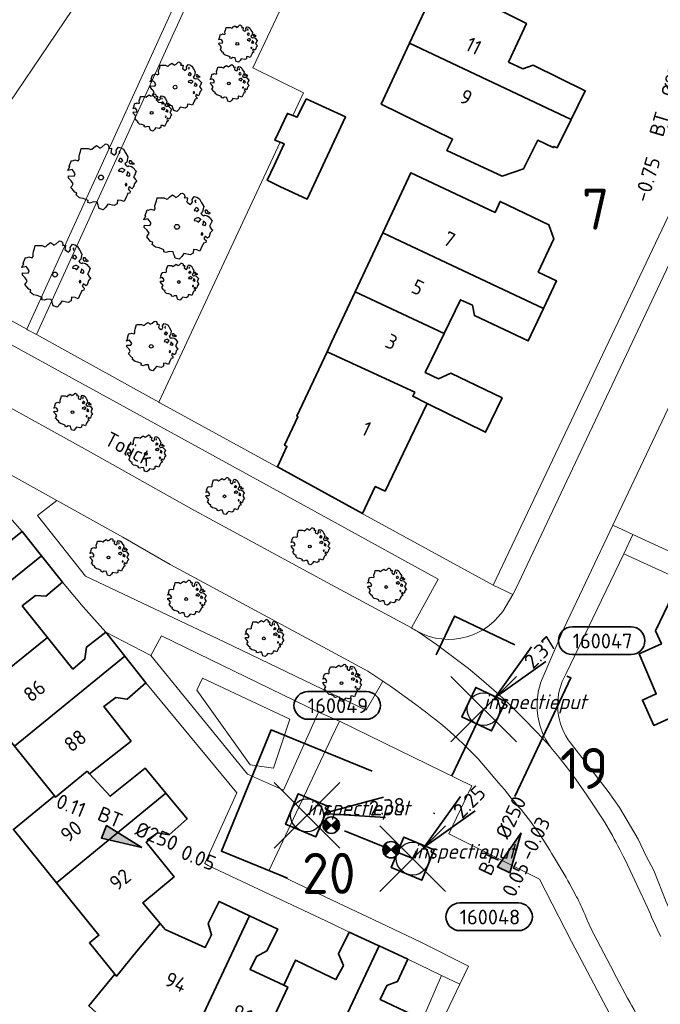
# Model space of a CAD drawing. Header units: metres. Extents: x 152391 to 157968, y 462336 to 467280.
# Tile 431 of 656: x 153971 to 154030, y 466255 to 466345. Entities that reach past the tile are written whole.
import ezdxf
from ezdxf.enums import TextEntityAlignment as Align

# ---------------------------------------------------------------- set-up
doc = ezdxf.new("R2010")
doc.units = ezdxf.units.M
doc.header["$LTSCALE"] = 0.75
doc.header["$PDMODE"] = 3
doc.header["$PDSIZE"] = 3
doc.linetypes.add('RI-VWA_BETON', pattern=[19, 9, -5, 0, -5])
doc.layers.get('0').update_dxf_attribs({"lineweight": 25})
doc.layers.get('defpoints').update_dxf_attribs({"lineweight": 25})
for name, color, linetype, lineweight in [('B-GV-GR-BOOM-S', 252, 'Continuous', 25), ('B-WE-GR-BEPLANTING_CULTUUR_BODEMBEDEKKER-GV', 251, 'Continuous', 18), ('B-WE-GR-BEPLANTING_CULTUUR_BOSPLANTSOEN-GV', 251, 'Continuous', 18), ('B-WE-GR-BEPLANTING_CULTUUR_HEESTERS-GV', 251, 'Continuous', 18), ('B-WE-OG-BEBOUWING-GV', 6, 'Continuous', 35), ('B-WE-OG-BEBOUWING-T18', 1, 'Continuous', 18), ('B-WE-OG-TERREIN_CULTUURSCHEIDING-GV', 251, 'Continuous', 18), ('B-WE-OG-TOPOGRAFIE-T18', 1, 'Continuous', 18), ('B-WE-VH-VERHARDING_ASFALT-GV', 251, 'Continuous', 18), ('B-WE-VH-VERHARDING_BETONSTRAATSTEEN-GV', 251, 'Continuous', 18), ('B-WE-VH-VERHARDING_TEGEL-GV', 251, 'Continuous', 18), ('N-OI-RI-T50', 130, 'Continuous', 50), ('N-OI-RI-VWA_PUTNUMMER-S @ 0.75', 36, 'Continuous', 35), ('N-OI-RI-VWA_RIOOLPUT_INSPECTIEPUT-S', 36, 'Continuous', 35), ('N-OI-RI-VWA_STROOMRICHTING-S @ 0.75', 36, 'Continuous', 35), ('N-OI-RI-VWA_TRANSPORTLEIDING_BETON_250-G', 36, 'RI-VWA_BETON', 35), ('N-RO-KG-GRENS_WERK-G', 7, 'XX-WERKGRENS', 35)]:
    doc.layers.add(name, color=color, linetype=linetype, lineweight=lineweight)
doc.layers.add('inspectieput', color=7, linetype='Continuous', plot=False)
doc.layers.add('N-OI-RI-VRIJVERVAL_HULPSTUK-S', color=210, linetype='Continuous', lineweight=35, plot=False)
doc.styles.add('NLCS-ISO', font='isocpeur.ttf')
doc.styles.add('NLCS-ISO-M750-T18', font='NLCS-ISO.ttf', dxfattribs={"height": 1.35})
doc.styles.add('NLCS-ISO-M750-T18_CURSIEF', font='NLCS-ISO.ttf', dxfattribs={"oblique": 15, "height": 1.35})
doc.styles.add('NLCS-ISO-M750-T50', font='NLCS-ISO.ttf', dxfattribs={"height": 3.75})
doc.linetypes.add('XX-WERKGRENS', pattern='A,0,[137,NLCS.SHX,S=0.1,R=0,X=-1.1,Y=-1.35],-6', length=6)

# ---------------------------------------------------------------- blocks, each defined once
blk = doc.blocks.new('B-SRI-PUT_VWA-SO')
at = {"flags": 128}
blk.add_lwpolyline([(-2, 2), (2, 2), (2, -2), (-2, -2)], close=True, dxfattribs=at)
at = {"lineweight": -3, "flags": 128}
blk.add_lwpolyline([(2, -2), (2, 2), (-2, 2), (-2, -2)], close=True, dxfattribs=at)
at = {"lineweight": -3}
blk.add_circle((0, 0), 2, dxfattribs=at)
blk = doc.blocks.new('*U240')
for q in [(9.32, 2.24), (9.58, -0.25)]:
    blk.add_line((1.99, 0.21), q)
blk.add_lwpolyline([(7.26, 15.1), (0.1, 15.1, 1), (0.1, 11.72), (7.26, 11.72, 1)], format="xyb", close=True)
at = {"ltscale": 0.1, "style": 'NLCS-ISO'}
blk.add_attdef('PUTNR', text='', height=1.8, dxfattribs=at).set_placement((3.78, 13.38), align=Align.MIDDLE_CENTER)
blk.add_attdef('PUTHGT', text='', height=1.8, rotation=6.0092, dxfattribs=at).set_placement((7.6, 0.83), align=Align.MIDDLE_LEFT)
blk = doc.blocks.new('*U239')
for q in [(5.83, 7.6), (7.6, 5.83)]:
    blk.add_line((1.41, 1.41), q)
blk.add_lwpolyline([(12.9, -5.41), (5.74, -5.41, 1), (5.74, -8.79), (12.9, -8.79, 1)], format="xyb", close=True)
at = {"ltscale": 0.1, "style": 'NLCS-ISO'}
blk.add_attdef('PUTHGT', text='', height=1.8, rotation=45, dxfattribs=at).set_placement((5.39, 5.43), align=Align.MIDDLE_LEFT)
blk.add_attdef('PUTNR', text='', height=1.8, dxfattribs=at).set_placement((9.42, -7.13), align=Align.MIDDLE_CENTER)
blk = doc.blocks.new('*U296')
for q in [(5.83, 7.6), (7.6, 5.83)]:
    blk.add_line((1.41, 1.41), q)
blk.add_lwpolyline([(17.99, 10.04), (10.83, 10.04, 1), (10.83, 6.66), (17.99, 6.66, 1)], format="xyb", close=True)
at = {"ltscale": 0.1, "style": 'NLCS-ISO'}
blk.add_attdef('PUTHGT', text='', height=1.8, rotation=45, dxfattribs=at).set_placement((5.39, 5.43), align=Align.MIDDLE_LEFT)
blk.add_attdef('PUTNR', text='', height=1.8, dxfattribs=at).set_placement((14.51, 8.32), align=Align.MIDDLE_CENTER)
blk = doc.blocks.new('*U10')
at = {"ltscale": 0.1}
blk.add_hatch(color=256, dxfattribs=at).paths.add_polyline_path([(2.5, 0), (-2.5, -0.83), (-2.5, 0.83)])
at = {"ltscale": 0.1, "flags": 128}
blk.add_lwpolyline([(2.5, 0), (-2.5, -0.83), (-2.5, 0.83)], close=True, dxfattribs=at)
at = {"ltscale": 0.1, "style": 'NLCS-ISO'}
for tag, p in [('MAT', (-1, 0.5)), ('BOBL', (-5.66, 0))]:
    blk.add_attdef(tag, text='', height=1.8, dxfattribs=at).set_placement(p, align=Align.BOTTOM_RIGHT)
for tag, p in [('DIA', (1, 0.5)), ('BOBR', (7.22, 0))]:
    blk.add_attdef(tag, text='', height=1.8, dxfattribs=at).set_placement(p, align=Align.BOTTOM_LEFT)
at = {"layer": 'defpoints', "ltscale": 0.1, "style": 'NLCS-ISO', "flags": 1}
blk.add_attdef('JVA', text='', height=1.8, dxfattribs=at).set_placement((0, -1), align=Align.TOP_CENTER)
blk = doc.blocks.new('*U226')
at = {"ltscale": 0.1}
blk.add_hatch(color=256, dxfattribs=at).paths.add_polyline_path([(2.5, 0), (-2.5, -0.83), (-2.5, 0.83)])
at = {"ltscale": 0.1, "flags": 128}
blk.add_lwpolyline([(2.5, 0), (-2.5, -0.83), (-2.5, 0.83)], close=True, dxfattribs=at)
at = {"ltscale": 0.1, "style": 'NLCS-ISO'}
for tag, p in [('MAT', (-1, 0.5)), ('BOBL', (-0.75, -3.24))]:
    blk.add_attdef(tag, text='', height=1.8, dxfattribs=at).set_placement(p, align=Align.BOTTOM_RIGHT)
for tag, p in [('DIA', (1, 0.5)), ('BOBR', (-0.19, -3.24))]:
    blk.add_attdef(tag, text='', height=1.8, dxfattribs=at).set_placement(p, align=Align.BOTTOM_LEFT)
at = {"layer": 'defpoints', "ltscale": 0.1, "style": 'NLCS-ISO', "flags": 1}
blk.add_attdef('JVA', text='', height=1.8, dxfattribs=at).set_placement((0, -1), align=Align.TOP_CENTER)
blk = doc.blocks.new('*U225')
at = {"ltscale": 0.1}
blk.add_hatch(color=256, dxfattribs=at).paths.add_polyline_path([(2.5, 0), (-2.5, -0.83), (-2.5, 0.83)])
at = {"ltscale": 0.1, "flags": 128}
blk.add_lwpolyline([(2.5, 0), (-2.5, -0.83), (-2.5, 0.83)], close=True, dxfattribs=at)
at = {"ltscale": 0.1, "style": 'NLCS-ISO'}
for tag, p in [('MAT', (-1, 0.5)), ('BOBL', (-6.58, 0))]:
    blk.add_attdef(tag, text='', height=1.8, dxfattribs=at).set_placement(p, align=Align.BOTTOM_RIGHT)
for tag, p in [('DIA', (1, 0.5)), ('BOBR', (5.76, -3.24))]:
    blk.add_attdef(tag, text='', height=1.8, dxfattribs=at).set_placement(p, align=Align.BOTTOM_LEFT)
at = {"layer": 'defpoints', "ltscale": 0.1, "style": 'NLCS-ISO', "flags": 1}
blk.add_attdef('JVA', text='', height=1.8, dxfattribs=at).set_placement((0, -1), align=Align.TOP_CENTER)
blk = doc.blocks.new('SRI-HULP')
h = blk.add_hatch(color=256)
h.dxf.hatch_style = 1
h.paths.add_polyline_path([(-0.71, 0.71, 0.198912), (-1, 0, 0.198912), (-0.71, -0.71), (0, 0)])
h = blk.add_hatch(color=256)
h.dxf.hatch_style = 1
h.paths.add_polyline_path([(1, 0, 0.198912), (0.71, 0.71), (0, 0), (0.71, -0.71, 0.198912)])
for p, q in [((-0.71, 0.71), (0.71, -0.71)), ((-0.71, -0.71), (0.71, 0.71))]:
    blk.add_line(p, q)
blk.add_circle((0, 0), 1)
blk = doc.blocks.new('ACMAP_ANN_TEMPLATE_type knoop')
at = {"layer": 'defpoints', "style": 'NLCS-ISO-M750-T18_CURSIEF', "oblique": 15}
blk.add_attdef('type_knoop', (0, 0), '', height=1.35, dxfattribs=at)
blk = doc.blocks.new('SGR-BOOM_21_30')
at = {"linetype": 'Continuous'}
for p, q in [((-1.458, 0.858), (-1.342, 0.908)), ((-1.342, 0.908), (-1.179, 0.858)), ((-1.179, 0.858), (-1.121, 0.924)), ((-1.133, 1.088), (-1.109, 1.187)), ((-1.121, 0.924), (-1.133, 1.088)), ((-1.109, 1.187), (-1.051, 1.335)), ((-1.051, 1.335), (-1.016, 1.499)), ((-1.016, 1.499), (-0.668, 1.499)), ((-0.668, 1.499), (-0.516, 1.433)), ((-0.516, 1.433), (-0.47, 1.45)), ((-0.47, 1.45), (-0.365, 1.548)), ((-0.365, 1.548), (-0.226, 1.647)), ((-0.226, 1.647), (-0.133, 1.581)), ((-0.133, 1.581), (-0.063, 1.515)), ((-0.063, 1.515), (0.065, 1.581)), ((0.065, 1.581), (0.205, 1.712)), ((0.205, 1.712), (0.263, 1.729)), ((0.263, 1.729), (0.333, 1.696)), ((0.333, 1.696), (0.391, 1.647)), ((0.402, 1.532), (0.379, 1.499)), ((0.379, 1.499), (0.53, 1.515)), ((0.391, 1.647), (0.402, 1.532)), ((0.542, 1.483), (0.507, 1.285)), ((0.507, 1.285), (0.565, 1.236)), ((0.53, 1.515), (0.542, 1.483)), ((0.565, 1.236), (0.693, 1.154)), ((0.693, 1.154), (0.751, 1.203)), ((0.751, 1.203), (0.798, 1.285)), ((0.786, 1.4), (0.891, 1.565)), ((0.798, 1.285), (0.786, 1.4)), ((0.891, 1.565), (1.019, 1.532)), ((0.937, 0.908), (0.891, 0.875)), ((0.972, 1.368), (0.926, 1.335)), ((0.926, 1.335), (0.949, 1.253)), ((0.972, 0.973), (0.937, 0.908)), ((0.949, 1.253), (0.961, 1.236)), ((0.961, 1.269), (0.972, 1.368)), ((1.03, 0.973), (0.972, 0.973)), ((1.019, 1.532), (1.158, 1.45)), ((1.077, 0.94), (1.03, 0.973)), ((1.124, 0.875), (1.077, 0.94)), ((1.158, 1.45), (1.251, 1.269)), ((1.251, 1.269), (1.379, 1.055)), ((1.379, 1.055), (1.321, 0.793)), ((-1.703, 0.365), (-1.656, 0.48)), ((-1.493, 0.415), (-1.703, 0.365)), ((-1.679, -0.029), (-1.668, 0.086)), ((-1.668, 0.086), (-1.389, 0.07)), ((-1.656, 0.48), (-1.598, 0.53)), ((-1.633, 0.579), (-1.528, 0.875)), ((-1.598, 0.53), (-1.633, 0.579)), ((-1.528, 0.875), (-1.458, 0.858)), ((-1.423, 0.333), (-1.493, 0.415)), ((-1.33, 0.185), (-1.423, 0.333)), ((-1.389, 0.07), (-1.33, 0.185)), ((0.891, 0.875), (0.926, 0.825)), ((0.926, 0.415), (0.891, 0.333)), ((0.891, 0.333), (1.03, 0.316)), ((0.926, 0.825), (0.984, 0.842)), ((1.054, 0.464), (0.926, 0.415)), ((0.984, 0.842), (1.03, 0.776)), ((1.03, 0.776), (1.077, 0.842)), ((1.03, 0.316), (1.112, 0.251)), ((1.112, 0.464), (1.054, 0.464)), ((1.077, 0.842), (1.124, 0.875)), ((1.217, 0.398), (1.112, 0.464)), ((1.112, 0.251), (1.205, 0.365)), ((1.205, 0.365), (1.24, 0.415)), ((1.321, 0.793), (1.228, 0.694)), ((1.228, 0.694), (1.275, 0.628)), ((1.275, 0.628), (1.379, 0.563)), ((1.344, 0.185), (1.31, 0.103)), ((1.434, 0.049), (1.31, 0.103)), ((1.356, 0.3), (1.344, 0.234)), ((1.344, 0.234), (1.344, 0.185)), ((1.426, 0.234), (1.356, 0.3)), ((1.379, 0.563), (1.438, 0.595)), ((1.472, 0.201), (1.426, 0.234)), ((1.434, 0.049), (1.507, 0.136)), ((1.472, 0.858), (1.438, 0.809)), ((1.438, 0.809), (1.461, 0.743)), ((1.438, 0.595), (1.565, 0.563)), ((1.461, 0.743), (1.531, 0.694)), ((1.542, 0.858), (1.472, 0.858)), ((1.507, 0.136), (1.472, 0.201)), ((1.531, 0.727), (1.635, 0.678)), ((1.531, 0.694), (1.542, 0.727)), ((1.624, 0.76), (1.542, 0.858)), ((1.565, 0.563), (1.635, 0.513)), ((1.728, 0.71), (1.624, 0.76)), ((1.635, 0.678), (1.728, 0.71)), ((1.635, 0.513), (1.81, 0.316)), ((1.717, 0.103), (1.67, 0.037)), ((1.67, 0.037), (1.763, -0.094)), ((1.81, 0.316), (1.717, 0.103)), ((-1.54, -0.177), (-1.679, -0.029)), ((-1.551, -0.505), (-1.493, -0.423)), ((-1.354, -0.752), (-1.551, -0.505)), ((-1.435, -0.324), (-1.54, -0.177)), ((-1.493, -0.423), (-1.435, -0.324)), ((-1.249, -0.784), (-1.354, -0.752)), ((-1.272, -0.899), (-1.249, -0.784)), ((-1.109, -1.047), (-1.272, -0.899)), ((1.286, -0.292), (1.24, -0.357)), ((1.24, -0.357), (1.251, -0.423)), ((1.263, -0.423), (1.333, -0.407)), ((1.333, -0.341), (1.286, -0.292)), ((1.356, -0.883), (1.286, -1.014)), ((1.333, -0.407), (1.333, -0.341)), ((1.368, -0.834), (1.356, -0.883)), ((1.484, -0.801), (1.368, -0.834)), ((1.461, -0.472), (1.391, -0.587)), ((1.391, -0.587), (1.426, -0.637)), ((1.426, -0.637), (1.496, -0.702)), ((1.577, -0.587), (1.461, -0.472)), ((1.496, -0.702), (1.484, -0.801)), ((1.658, -0.522), (1.577, -0.587)), ((1.682, -0.423), (1.658, -0.522)), ((1.717, -0.308), (1.682, -0.423)), ((1.845, -0.177), (1.717, -0.308)), ((1.763, -0.094), (1.845, -0.177)), ((-0.912, -1.08), (-1.109, -1.047)), ((-0.668, -1.179), (-0.912, -1.08)), ((-0.679, -1.294), (-0.668, -1.179)), ((-0.551, -1.326), (-0.679, -1.294)), ((-0.4, -1.261), (-0.551, -1.326)), ((-0.191, -1.277), (-0.4, -1.261)), ((-0.156, -1.425), (-0.191, -1.277)), ((-0.133, -1.491), (-0.156, -1.425)), ((-0.098, -1.606), (-0.133, -1.491)), ((0.112, -1.671), (-0.098, -1.606)), ((0.251, -1.524), (0.112, -1.671)), ((0.356, -1.376), (0.251, -1.524)), ((0.682, -1.441), (0.356, -1.376)), ((0.833, -1.359), (0.682, -1.441)), ((0.844, -1.162), (0.833, -1.359)), ((1.03, -1.179), (0.844, -1.162)), ((1.182, -1.244), (1.03, -1.179)), ((1.286, -1.014), (1.182, -1.244))]:
    blk.add_line(p, q, dxfattribs=at)
blk.add_circle((0, 0), 0.126, dxfattribs=at)
blk = doc.blocks.new('SGR-BOOM_31_50')
at = {"linetype": 'Continuous'}
for p, q in [((-1.402, 1.78), (-1.355, 1.999)), ((-1.355, 1.999), (-0.89, 1.999)), ((-0.89, 1.999), (-0.688, 1.911)), ((-0.688, 1.911), (-0.626, 1.933)), ((-0.626, 1.933), (-0.487, 2.064)), ((-0.487, 2.064), (-0.301, 2.196)), ((-0.301, 2.196), (-0.177, 2.108)), ((-0.177, 2.108), (-0.084, 2.02)), ((-0.084, 2.02), (0.087, 2.108)), ((0.087, 2.108), (0.273, 2.283)), ((0.273, 2.283), (0.351, 2.305)), ((0.351, 2.305), (0.444, 2.261)), ((0.444, 2.261), (0.521, 2.196)), ((0.537, 2.042), (0.506, 1.999)), ((0.506, 1.999), (0.707, 2.02)), ((0.521, 2.196), (0.537, 2.042)), ((0.723, 1.977), (0.676, 1.714)), ((0.707, 2.02), (0.723, 1.977)), ((1.048, 1.867), (1.188, 2.086)), ((1.064, 1.714), (1.048, 1.867)), ((1.188, 2.086), (1.358, 2.042)), ((1.296, 1.823), (1.234, 1.78)), ((1.281, 1.692), (1.296, 1.823)), ((1.358, 2.042), (1.545, 1.933)), ((1.545, 1.933), (1.669, 1.692)), ((-2.177, 0.772), (-2.038, 1.166)), ((-2.038, 1.166), (-1.944, 1.144)), ((-1.944, 1.144), (-1.789, 1.21)), ((-1.789, 1.21), (-1.572, 1.144)), ((-1.572, 1.144), (-1.495, 1.232)), ((-1.51, 1.451), (-1.479, 1.582)), ((-1.495, 1.232), (-1.51, 1.451)), ((-1.479, 1.582), (-1.402, 1.78)), ((0.676, 1.714), (0.754, 1.648)), ((0.754, 1.648), (0.924, 1.539)), ((0.924, 1.539), (1.002, 1.604)), ((1.002, 1.604), (1.064, 1.714)), ((1.25, 1.21), (1.188, 1.166)), ((1.188, 1.166), (1.234, 1.101)), ((1.234, 1.78), (1.265, 1.67)), ((1.234, 1.101), (1.312, 1.122)), ((1.296, 1.298), (1.25, 1.21)), ((1.265, 1.67), (1.281, 1.648)), ((1.374, 1.298), (1.296, 1.298)), ((1.312, 1.122), (1.374, 1.035)), ((1.436, 1.254), (1.374, 1.298)), ((1.374, 1.035), (1.436, 1.122)), ((1.498, 1.166), (1.436, 1.254)), ((1.436, 1.122), (1.498, 1.166)), ((1.762, 1.057), (1.638, 0.925)), ((1.638, 0.925), (1.7, 0.838)), ((1.669, 1.692), (1.839, 1.407)), ((1.839, 1.407), (1.762, 1.057)), ((1.963, 1.144), (1.917, 1.079)), ((1.917, 1.079), (1.948, 0.991)), ((1.948, 0.991), (2.041, 0.925)), ((2.056, 1.144), (1.963, 1.144)), ((2.041, 0.969), (2.18, 0.903)), ((2.041, 0.925), (2.056, 0.969)), ((2.165, 1.013), (2.056, 1.144)), ((2.304, 0.947), (2.165, 1.013)), ((2.18, 0.903), (2.304, 0.947)), ((-2.27, 0.487), (-2.208, 0.641)), ((-1.991, 0.553), (-2.27, 0.487)), ((-2.239, -0.038), (-2.224, 0.115)), ((-2.224, 0.115), (-1.851, 0.093)), ((-2.208, 0.641), (-2.131, 0.706)), ((-2.131, 0.706), (-2.177, 0.772)), ((-1.898, 0.444), (-1.991, 0.553)), ((-1.774, 0.246), (-1.898, 0.444)), ((-1.851, 0.093), (-1.774, 0.246)), ((1.234, 0.553), (1.188, 0.444)), ((1.188, 0.444), (1.374, 0.422)), ((1.405, 0.619), (1.234, 0.553)), ((1.374, 0.422), (1.483, 0.334)), ((1.483, 0.619), (1.405, 0.619)), ((1.622, 0.531), (1.483, 0.619)), ((1.483, 0.334), (1.607, 0.487)), ((1.607, 0.487), (1.653, 0.553)), ((1.7, 0.838), (1.839, 0.75)), ((1.793, 0.246), (1.746, 0.137)), ((1.911, 0.065), (1.746, 0.137)), ((1.808, 0.4), (1.793, 0.312)), ((1.793, 0.312), (1.793, 0.246)), ((1.901, 0.312), (1.808, 0.4)), ((1.839, 0.75), (1.917, 0.794)), ((1.963, 0.268), (1.901, 0.312)), ((1.911, 0.065), (2.01, 0.181)), ((1.917, 0.794), (2.087, 0.75)), ((2.01, 0.181), (1.963, 0.268)), ((2.087, 0.75), (2.18, 0.684)), ((2.18, 0.684), (2.413, 0.422)), ((2.289, 0.137), (2.227, 0.049)), ((2.227, 0.049), (2.351, -0.126)), ((2.413, 0.422), (2.289, 0.137)), ((-2.053, -0.235), (-2.239, -0.038)), ((-2.069, -0.673), (-1.991, -0.564)), ((-1.805, -1.002), (-2.069, -0.673)), ((-1.913, -0.433), (-2.053, -0.235)), ((-1.991, -0.564), (-1.913, -0.433)), ((1.715, -0.389), (1.653, -0.476)), ((1.653, -0.476), (1.669, -0.564)), ((1.684, -0.564), (1.777, -0.542)), ((1.777, -0.454), (1.715, -0.389)), ((1.777, -0.542), (1.777, -0.454)), ((1.948, -0.63), (1.855, -0.783)), ((1.855, -0.783), (1.901, -0.849)), ((1.901, -0.849), (1.994, -0.936)), ((2.103, -0.783), (1.948, -0.63)), ((2.211, -0.695), (2.103, -0.783)), ((2.242, -0.564), (2.211, -0.695)), ((2.289, -0.411), (2.242, -0.564)), ((2.459, -0.235), (2.289, -0.411)), ((2.351, -0.126), (2.459, -0.235)), ((-1.665, -1.046), (-1.805, -1.002)), ((-1.696, -1.199), (-1.665, -1.046)), ((-1.479, -1.396), (-1.696, -1.199)), ((-1.216, -1.44), (-1.479, -1.396)), ((-0.89, -1.571), (-1.216, -1.44)), ((-0.906, -1.725), (-0.89, -1.571)), ((-0.735, -1.769), (-0.906, -1.725)), ((-0.533, -1.681), (-0.735, -1.769)), ((-0.254, -1.703), (-0.533, -1.681)), ((-0.208, -1.9), (-0.254, -1.703)), ((1.126, -1.55), (1.11, -1.812)), ((1.374, -1.571), (1.126, -1.55)), ((1.576, -1.659), (1.374, -1.571)), ((1.715, -1.352), (1.576, -1.659)), ((1.808, -1.177), (1.715, -1.352)), ((1.824, -1.112), (1.808, -1.177)), ((1.979, -1.068), (1.824, -1.112)), ((1.994, -0.936), (1.979, -1.068)), ((-0.177, -1.988), (-0.208, -1.9)), ((-0.13, -2.141), (-0.177, -1.988)), ((0.149, -2.229), (-0.13, -2.141)), ((0.335, -2.031), (0.149, -2.229)), ((0.475, -1.834), (0.335, -2.031)), ((0.909, -1.922), (0.475, -1.834)), ((1.11, -1.812), (0.909, -1.922))]:
    blk.add_line(p, q, dxfattribs=at)
blk.add_circle((0, 0), 0.169, dxfattribs=at)
blk = doc.blocks.new('SGR-BOOM_50_100')
at = {"linetype": 'Continuous'}
for p, q in [((-0.835, 2.577), (-0.649, 2.752)), ((-0.649, 2.752), (-0.401, 2.928)), ((-0.401, 2.928), (-0.236, 2.811)), ((-0.236, 2.811), (-0.112, 2.694)), ((-0.112, 2.694), (0.116, 2.811)), ((0.116, 2.811), (0.364, 3.044)), ((0.364, 3.044), (0.467, 3.074)), ((0.467, 3.074), (0.591, 3.015)), ((0.591, 3.015), (0.695, 2.928)), ((0.715, 2.723), (0.674, 2.665)), ((0.695, 2.928), (0.715, 2.723)), ((1.398, 2.49), (1.584, 2.782)), ((1.584, 2.782), (1.811, 2.723)), ((1.811, 2.723), (2.059, 2.577)), ((-2.014, 1.935), (-1.972, 2.11)), ((-1.993, 1.643), (-2.014, 1.935)), ((-1.972, 2.11), (-1.869, 2.373)), ((-1.869, 2.373), (-1.807, 2.665)), ((-1.807, 2.665), (-1.187, 2.665)), ((-1.187, 2.665), (-0.918, 2.548)), ((-0.918, 2.548), (-0.835, 2.577)), ((0.674, 2.665), (0.943, 2.694)), ((0.964, 2.636), (0.902, 2.285)), ((0.902, 2.285), (1.005, 2.198)), ((0.943, 2.694), (0.964, 2.636)), ((1.005, 2.198), (1.232, 2.052)), ((1.232, 2.052), (1.336, 2.139)), ((1.336, 2.139), (1.418, 2.285)), ((1.418, 2.285), (1.398, 2.49)), ((1.729, 2.431), (1.646, 2.373)), ((1.646, 2.373), (1.687, 2.227)), ((1.687, 2.227), (1.708, 2.198)), ((1.708, 2.256), (1.729, 2.431)), ((2.059, 2.577), (2.225, 2.256)), ((2.225, 2.256), (2.452, 1.876)), ((2.452, 1.876), (2.349, 1.409)), ((-2.944, 0.854), (-2.841, 0.942)), ((-2.903, 1.029), (-2.717, 1.555)), ((-2.841, 0.942), (-2.903, 1.029)), ((-2.717, 1.555), (-2.593, 1.526)), ((-2.593, 1.526), (-2.386, 1.613)), ((-2.386, 1.613), (-2.096, 1.526)), ((-2.096, 1.526), (-1.993, 1.643)), ((1.667, 1.613), (1.584, 1.555)), ((1.584, 1.555), (1.646, 1.467)), ((1.646, 1.467), (1.749, 1.497)), ((1.729, 1.73), (1.667, 1.613)), ((1.832, 1.73), (1.729, 1.73)), ((1.749, 1.497), (1.832, 1.38)), ((1.915, 1.672), (1.832, 1.73)), ((1.832, 1.38), (1.915, 1.497)), ((1.997, 1.555), (1.915, 1.672)), ((1.915, 1.497), (1.997, 1.555)), ((2.349, 1.409), (2.183, 1.234)), ((2.183, 1.234), (2.266, 1.117)), ((2.266, 1.117), (2.452, 1)), ((2.452, 1), (2.556, 1.059)), ((2.618, 1.526), (2.556, 1.438)), ((2.556, 1.438), (2.597, 1.321)), ((2.556, 1.059), (2.783, 1)), ((2.597, 1.321), (2.721, 1.234)), ((2.742, 1.526), (2.618, 1.526)), ((2.721, 1.292), (2.907, 1.205)), ((2.721, 1.234), (2.742, 1.292)), ((2.886, 1.351), (2.742, 1.526)), ((2.783, 1), (2.907, 0.913)), ((3.072, 1.263), (2.886, 1.351)), ((2.907, 1.205), (3.072, 1.263)), ((2.907, 0.913), (3.217, 0.562)), ((-3.027, 0.65), (-2.944, 0.854)), ((-2.655, 0.737), (-3.027, 0.65)), ((-2.985, -0.051), (-2.965, 0.153)), ((-2.965, 0.153), (-2.469, 0.124)), ((-2.531, 0.591), (-2.655, 0.737)), ((-2.365, 0.329), (-2.531, 0.591)), ((-2.469, 0.124), (-2.365, 0.329)), ((1.646, 0.737), (1.584, 0.591)), ((1.584, 0.591), (1.832, 0.562)), ((1.873, 0.825), (1.646, 0.737)), ((1.832, 0.562), (1.977, 0.445)), ((1.977, 0.825), (1.873, 0.825)), ((2.163, 0.708), (1.977, 0.825)), ((1.977, 0.445), (2.142, 0.65)), ((2.142, 0.65), (2.204, 0.737)), ((2.39, 0.329), (2.328, 0.183)), ((2.549, 0.087), (2.328, 0.183)), ((2.411, 0.533), (2.39, 0.416)), ((2.39, 0.416), (2.39, 0.329)), ((2.535, 0.416), (2.411, 0.533)), ((2.618, 0.358), (2.535, 0.416)), ((2.549, 0.087), (2.68, 0.241)), ((2.68, 0.241), (2.618, 0.358)), ((3.052, 0.183), (2.969, 0.066)), ((2.969, 0.066), (3.135, -0.168)), ((3.217, 0.562), (3.052, 0.183)), ((-2.737, -0.314), (-2.985, -0.051)), ((-2.758, -0.898), (-2.655, -0.752)), ((-2.407, -1.336), (-2.758, -0.898)), ((-2.551, -0.577), (-2.737, -0.314)), ((-2.655, -0.752), (-2.551, -0.577)), ((2.287, -0.518), (2.204, -0.635)), ((2.204, -0.635), (2.225, -0.752)), ((2.245, -0.752), (2.37, -0.723)), ((2.37, -0.606), (2.287, -0.518)), ((2.37, -0.723), (2.37, -0.606)), ((2.597, -0.84), (2.473, -1.044)), ((2.804, -1.044), (2.597, -0.84)), ((2.99, -0.752), (2.948, -0.927)), ((3.052, -0.548), (2.99, -0.752)), ((3.279, -0.314), (3.052, -0.548)), ((3.135, -0.168), (3.279, -0.314)), ((-2.22, -1.394), (-2.407, -1.336)), ((-2.262, -1.599), (-2.22, -1.394)), ((-1.972, -1.862), (-2.262, -1.599)), ((2.411, -1.57), (2.287, -1.803)), ((2.432, -1.482), (2.411, -1.57)), ((2.638, -1.424), (2.432, -1.482)), ((2.473, -1.044), (2.535, -1.132)), ((2.535, -1.132), (2.659, -1.248)), ((2.659, -1.248), (2.638, -1.424)), ((2.948, -0.927), (2.804, -1.044)), ((-1.621, -1.92), (-1.972, -1.862)), ((-1.187, -2.095), (-1.621, -1.92)), ((-1.207, -2.3), (-1.187, -2.095)), ((-0.98, -2.358), (-1.207, -2.3)), ((-0.711, -2.241), (-0.98, -2.358)), ((-0.339, -2.271), (-0.711, -2.241)), ((-0.277, -2.533), (-0.339, -2.271)), ((-0.236, -2.65), (-0.277, -2.533)), ((-0.174, -2.855), (-0.236, -2.65)), ((0.633, -2.446), (0.447, -2.709)), ((1.212, -2.563), (0.633, -2.446)), ((1.48, -2.417), (1.212, -2.563)), ((1.501, -2.066), (1.48, -2.417)), ((1.832, -2.095), (1.501, -2.066)), ((2.101, -2.212), (1.832, -2.095)), ((2.287, -1.803), (2.101, -2.212)), ((0.199, -2.971), (-0.174, -2.855)), ((0.447, -2.709), (0.199, -2.971))]:
    blk.add_line(p, q, dxfattribs=at)
blk.add_circle((0, 0), 0.225, dxfattribs=at)

msp = doc.modelspace()

# ---------------------------------------------------------------- linework, layer by layer
at = {"layer": 'B-WE-GR-BEPLANTING_CULTUUR_BODEMBEDEKKER-GV'}
for points in [[(154007.31, 466289.067), (154009.746, 466293.513), (154000, 466298.879), (153954.416, 466323.909), (153950.77, 466325.683), (153948.904, 466326.475), (153945.14, 466327.711), (153944.386, 466322.829)], [(153951.269, 466319.912), (153977.722, 466305.272), (153987.391, 466299.819), (154000, 466293.013), (154007.31, 466289.067)]]:
    msp.add_lwpolyline(points, dxfattribs=at)
at = {"layer": 'B-WE-GR-BEPLANTING_CULTUUR_BOSPLANTSOEN-GV'}
for points in [[(153995.306, 466333.502), (153994.82, 466333.69), (153995.956, 466336.149), (153996.453, 466335.954), (153997.426, 466338.036), (153992.784, 466340.326), (154007.146, 466370.695), (154010.619, 466378.039), (154001.743, 466379.072), (153972.998, 466315.905), (153984.187, 466309.717)], [(153988.184, 466284.464), (153987.665, 466283.37), (153992.563, 466276.513), (153994.694, 466276.225), (153996.192, 466280.719)]]:
    msp.add_lwpolyline(points, close=True, dxfattribs=at)
at = {"layer": 'B-WE-GR-BEPLANTING_CULTUUR_HEESTERS-GV'}
msp.add_lwpolyline([(154004.672, 466284.195), (154003.325, 466285.109), (154000, 466286.899), (153985.217, 466294.858), (153980.893, 466297.374), (153974.865, 466300.726), (153973.103, 466299.355), (153977.476, 466293.779), (153990.166, 466287.789), (154000, 466283.064), (154003.171, 466281.54)], close=True, dxfattribs=at)
at = {"layer": 'B-WE-OG-BEBOUWING-GV'}
for points in [[(154007.13, 466342.572), (154021.919, 466335.606), (154023.198, 466338.2), (154018.453, 466340.56), (154017.482, 466340.22), (154016.196, 466340.841), (154017.815, 466344.381), (154013.457, 466346.567), (154013.323, 466346.279), (154009.652, 466348.011), (154006.193, 466349.643), (154006.115, 466349.477), (154005.014, 466347.101), (154008.484, 466345.492)], [(154021.919, 466335.606), (154007.13, 466342.572), (154004.545, 466336.999), (154011.063, 466333.783), (154010.552, 466332.746), (154015.605, 466330.399), (154017.562, 466331.066), (154018.854, 466333.686), (154020.278, 466333.024), (154020.327, 466333.123), (154020.626, 466332.984)], [(153996.453, 466335.954), (153995.956, 466336.149), (153994.82, 466333.69), (153995.306, 466333.502), (153995.658, 466333.366), (153994.739, 466331.393), (153994.107, 466330.026), (153995.279, 466329.474), (153997.765, 466328.311), (154001.28, 466335.824), (153997.686, 466337.473), (153996.848, 466335.798)], [(154004.681, 466325.219), (154019.371, 466318.285), (154020.56, 466320.831), (154018.908, 466321.618), (154020.326, 466324.654), (154019.878, 466325.964), (154015.419, 466328.089), (154014.949, 466327.083), (154007.249, 466330.711)], [(154004.681, 466325.219), (154002.153, 466319.812), (154010.282, 466315.992), (154011.781, 466319.095), (154012.879, 466318.586), (154013.07, 466317.649), (154017.989, 466315.327), (154019.371, 466318.285)], [(154002.153, 466319.812), (154000, 466315.206), (153999.595, 466314.34), (154000, 466314.153), (154007.605, 466310.637), (154007.428, 466310.264), (154008.746, 466309.612), (154014.083, 466306.973), (154015.592, 466310.112), (154010.909, 466312.36), (154009.777, 466311.87), (154008.566, 466312.441), (154010.282, 466315.992)], [(153999.595, 466314.34), (153996.829, 466308.423), (153996.92, 466308.381), (153995.7, 466305.772), (153995.918, 466305.671), (153995.041, 466303.795), (154002.813, 466299.541), (154003.999, 466302.012), (154004.894, 466301.588), (154007.218, 466306.429), (154008.746, 466309.612), (154007.428, 466310.264), (154007.605, 466310.637), (154000, 466314.153)], [(153961.025, 466298.511), (153957.928, 466292.93), (153959.655, 466292.254), (153963.43, 466287.581), (153973.467, 466295.66), (153971.694, 466297.886), (153969.905, 466296.444), (153969.795, 466295.682), (153968.652, 466294.767), (153966.298, 466297.771), (153965.208, 466296.88)], [(153967.302, 466282.788), (153974.008, 466288.194), (153971.695, 466291.066), (153972.9, 466292.018), (153973.86, 466291.971), (153975.388, 466293.25), (153973.467, 466295.66), (153963.43, 466287.581)], [(154032.383, 466277.194), (154040.347, 466280.813), (154037.861, 466286.421), (154037.952, 466286.462), (154036.339, 466290.329), (154035.525, 466289.968), (154031.193, 466292.019), (154029.634, 466288.778), (154030.174, 466287.594), (154028.148, 466286.695), (154029.705, 466283.022), (154028.434, 466282.458), (154029.466, 466280.129), (154030.814, 466280.727)], [(153979.344, 466288.664), (153977.567, 466287.297), (153977.434, 466286.223), (153976.341, 466285.296), (153974.008, 466288.194), (153967.302, 466282.788), (153970.98, 466278.235), (153981.079, 466286.458)], [(153974.654, 466273.687), (153974.756, 466273.561), (153977.635, 466275.94), (153977.861, 466275.694), (153981.651, 466278.703), (153979.171, 466281.868), (153980.265, 466282.696), (153981.312, 466282.549), (153983.002, 466284.015), (153981.079, 466286.458), (153970.98, 466278.235)], [(153977.861, 466275.694), (153977.635, 466275.94), (153974.756, 466273.561), (153974.654, 466273.687), (153970.889, 466270.616), (153974.838, 466265.729), (153984.837, 466273.926), (153982.957, 466276.208), (153979.739, 466273.651)], [(153984.837, 466273.926), (153974.838, 466265.729), (153978.715, 466260.93), (153977.852, 466260.232), (153980.171, 466257.362), (153980.324, 466257.172), (153980.504, 466257.39), (153982.191, 466259.456), (153984.315, 466262.001), (153982.736, 466263.894), (153985.588, 466266.273), (153983.045, 466269.438), (153984.064, 466270.291), (153985.149, 466270.131), (153986.776, 466271.572)], [(153986.864, 466250.729), (153992.497, 466262.707), (153989.71, 466264.02), (153988.72, 466262.017), (153989.025, 466260.969), (153988.431, 466259.817), (153984.775, 466261.45), (153984.315, 466262.001), (153982.191, 466259.456), (153980.504, 466257.39), (153980.324, 466257.172), (153980.171, 466257.362), (153977.796, 466254.472), (153980.853, 466251.697), (153981.659, 466253.407), (153981.766, 466253.352), (153986.822, 466250.748)], [(153992.497, 466262.707), (153986.864, 466250.729), (153992.366, 466248.244), (153992.565, 466248.193), (153993.561, 466250.29), (153993.282, 466250.419), (153995.991, 466256.188), (153995.644, 466256.349), (153992.539, 466257.785), (153993.133, 466258.987), (153994.079, 466259.491), (153995.07, 466261.494)], [(154001.618, 466261.224), (154000.628, 466259.219), (154001.083, 466258.171), (154000.389, 466256.869), (154000, 466257.056), (153996.682, 466258.652), (153995.644, 466256.349), (153995.991, 466256.188), (153993.282, 466250.419), (153993.561, 466250.29), (153998.707, 466247.911), (154000, 466250.672), (154004.345, 466259.951), (154004.252, 466259.994)], [(154008.303, 466253.203), (154004.446, 466255.037), (154005.04, 466256.338), (154006.037, 466256.693), (154006.968, 466258.726), (154004.345, 466259.951), (154000, 466250.672), (153998.707, 466247.911), (154000, 466247.313), (154004.575, 466245.193)]]:
    msp.add_lwpolyline(points, close=True, dxfattribs=at)
at = {"layer": 'B-WE-OG-TERREIN_CULTUURSCHEIDING-GV'}
msp.add_lwpolyline([(153955.621, 466325.458), (153961.446, 466322.247), (153961.45, 466322.254), (153962.352, 466321.758), (153962.348, 466321.751), (153972.12, 466316.39), (154000.7, 466379.193), (154000, 466379.274), (153991.342, 466380.281), (153953.721, 466384.414), (153945.431, 466329.538)], dxfattribs=at)
for points in [[(154001.743, 466379.072), (154000.7, 466379.193), (153972.12, 466316.39), (153972.196, 466316.348), (153972.998, 466315.905)], [(153948.87, 466340.843), (153965.436, 466329.638), (153988.529, 466363.781), (153971.963, 466374.986)], [(153948.87, 466340.843), (153971.963, 466374.986), (153988.529, 466363.781), (153965.436, 466329.638)], [(153998.799, 466281.332), (153984.44, 466288.329), (153983.475, 466286.533), (153992.317, 466275.656), (153995.586, 466274.216)], [(153988.184, 466284.464), (153996.192, 466280.719), (153994.694, 466276.225), (153992.563, 466276.513), (153987.665, 466283.37)]]:
    msp.add_lwpolyline(points, close=True, dxfattribs=at)
at = {"layer": 'B-WE-VH-VERHARDING_ASFALT-GV'}
for points in [[(153947.162, 466321.859), (153945.099, 466316.636), (153946.86, 466315.828), (153955.315, 466311.405), (153961.77, 466307.92), (153967.192, 466304.993), (153967.683, 466304.72), (153974.865, 466300.726), (153980.893, 466297.374), (153985.217, 466294.858), (154000, 466286.899), (154003.325, 466285.109), (154004.672, 466284.195), (154005.497, 466283.634), (154007.624, 466282.098)], [(154007.31, 466289.067), (154000, 466293.013), (153987.391, 466299.819), (153977.722, 466305.272), (153951.269, 466319.912)], [(154020.026, 466278.169), (154018.776, 466279.514), (154017.505, 466280.838), (154016.198, 466282.118), (154015.3, 466282.949), (154014.389, 466283.762), (154013.46, 466284.558), (154012.518, 466285.331), (154011.558, 466286.087), (154010.58, 466286.82), (154009.589, 466287.536), (154007.822, 466288.756)], [(154010.141, 466280.145), (154010.837, 466279.559), (154011.583, 466278.872), (154012.032, 466278.459), (154013.401, 466277.068), (154015.272, 466274.869), (154015.805, 466274.252), (154016.433, 466273.48)], [(154025.513, 466270.354), (154024.964, 466271.304), (154023.59, 466273.374), (154023.341, 466273.753), (154022.305, 466275.257), (154021.571, 466276.233), (154020.811, 466277.188), (154020.203, 466277.924)], [(154018.209, 466271.348), (154018.662, 466270.704)], [(154028.86, 466263.53), (154028.481, 466264.382), (154028.417, 466264.517), (154026.847, 466267.837)], [(154021.792, 466265.607), (154022.411, 466264.452)], [(154023.982, 466261.022), (154024.903, 466259.293), (154025.514, 466258.116), (154026.074, 466257.07), (154027.083, 466255.16)]]:
    msp.add_lwpolyline(points, dxfattribs=at)
for points in [[(154007.822, 466288.756, -0.02548), (154007.31, 466289.067)], [(154007.624, 466282.098, -0.010737), (154010.141, 466280.145)], [(154020.203, 466277.924, -0.013858), (154020.026, 466278.169)], [(154016.433, 466273.48, -0.009229), (154018.209, 466271.348)], [(154018.662, 466270.704, -0.011412), (154020.366, 466268.044)], [(154026.847, 466267.837, 0.010202), (154025.513, 466270.354)], [(154020.366, 466268.044, -0.010631), (154021.792, 466265.607)], [(154022.411, 466264.452, -0.014939), (154023.155, 466262.849)], [(154030.102, 466260.801, -0.013277), (154028.86, 466263.53)], [(154023.155, 466262.849, 0.015847), (154023.982, 466261.022)], [(154027.083, 466255.16, 0.008065), (154028.682, 466252.372)]]:
    msp.add_lwpolyline(points, format="xyb", dxfattribs=at)
at = {"layer": 'B-WE-VH-VERHARDING_BETONSTRAATSTEEN-GV'}
for points in [[(154019.317, 466284.516), (154021.281, 466289.068), (154025.727, 466298.446), (154038.059, 466324.457), (154040.597, 466329.81), (154044.331, 466337.686), (154044.461, 466337.96), (154043.023, 466341.99), (154041.389, 466346.569), (154039.821, 466350.962), (154037.972, 466356.143), (154037.43, 466357.663)], [(154036.301, 466333.865), (154016.859, 466292.625), (154016.57, 466292.122), (154015.977, 466291.09)], [(154007.822, 466288.756), (154009.589, 466287.536), (154010.58, 466286.82), (154011.558, 466286.087), (154012.518, 466285.331), (154013.46, 466284.558), (154014.389, 466283.762), (154015.3, 466282.949), (154016.198, 466282.118), (154017.505, 466280.838), (154018.776, 466279.514), (154020.026, 466278.169)]]:
    msp.add_lwpolyline(points, dxfattribs=at)
for points in [[(154015.977, 466291.09, -0.411996), (154007.822, 466288.756)], [(154018.803, 466282.361, -0.086378), (154019.317, 466284.516)], [(154020.026, 466278.169, -0.174427), (154018.803, 466282.361)]]:
    msp.add_lwpolyline(points, format="xyb", dxfattribs=at)
msp.add_lwpolyline([(154000.727, 466280.527), (154000, 466278.986), (153994.282, 466266.869), (154000, 466264.163), (154003.923, 466262.306), (154005.088, 466261.755), (154008.1, 466260.329), (154012.524, 466258.088), (154011.734, 466256.439), (154010.116, 466253.057), (154012.613, 466251.873), (154015.234, 466250.631), (154017.855, 466249.389), (154020.475, 466248.148), (154023.15, 466246.88), (154026.033, 466252.61), (154021.957, 466260.346), (154019.029, 466266.065), (154010.734, 466270.212), (154012.843, 466274.594), (154010.14, 466275.918)], close=True, dxfattribs=at)
at = {"layer": 'B-WE-VH-VERHARDING_TEGEL-GV'}
for points in [[(154034.792, 466335.133), (154014.785, 466292.967)], [(154014.785, 466292.967), (154016.57, 466292.122), (154016.859, 466292.625), (154036.301, 466333.865)], [(153944.386, 466322.829), (153945.14, 466327.711), (153948.904, 466326.475), (153950.77, 466325.683), (153954.416, 466323.909), (154000, 466298.879), (154009.746, 466293.513), (154007.31, 466289.067)], [(154015.977, 466291.09), (154016.57, 466292.122), (154014.785, 466292.967), (154000, 466301.06), (153984.283, 466309.664), (153984.187, 466309.717), (153972.998, 466315.905), (153972.196, 466316.348), (153972.12, 466316.39), (153962.348, 466321.751), (153962.352, 466321.758), (153961.45, 466322.254), (153961.446, 466322.247), (153955.621, 466325.458)], [(154007.624, 466282.098), (154005.497, 466283.634), (154004.672, 466284.195), (154003.171, 466281.54), (154000, 466283.064), (153990.166, 466287.789), (153977.476, 466293.779), (153973.103, 466299.355), (153974.865, 466300.726), (153967.683, 466304.72), (153967.192, 466304.993), (153961.77, 466307.92), (153960.953, 466305.761), (153959.142, 466306.456), (153948.33, 466310.492), (153942.791, 466312.159), (153943.963, 466317.157), (153943.589, 466317.305)], [(153969.428, 466300.416), (153971.694, 466297.886), (153973.467, 466295.66), (153975.388, 466293.25), (153977.282, 466290.978), (153979.344, 466288.664), (153983.475, 466286.533), (153984.44, 466288.329), (153998.799, 466281.332), (154000.727, 466280.527), (154010.14, 466275.918), (154012.843, 466274.594), (154010.734, 466270.212), (154019.029, 466266.065), (154021.957, 466260.346), (154026.033, 466252.61)], [(154021.453, 466284.876), (154026.741, 466295.827), (154027.558, 466297.602), (154025.727, 466298.446), (154021.281, 466289.068), (154019.317, 466284.516)], [(154016.433, 466273.48), (154015.805, 466274.252), (154015.272, 466274.869), (154013.401, 466277.068), (154012.032, 466278.459), (154011.583, 466278.872), (154010.837, 466279.559), (154010.141, 466280.145)], [(154085.825, 466224.303), (154058.265, 466237.48), (154055.44, 466238.659), (154052.089, 466240.27), (154050.951, 466240.899), (154047.358, 466243.221), (154044.4, 466245.61), (154041.451, 466248.486), (154039.882, 466249.729), (154036.663, 466253.507), (154035.067, 466255.864), (154033.684, 466258.074), (154032.795, 466259.602), (154031.421, 466262.2), (154030.604, 466263.978), (154029.476, 466266.853), (154028.776, 466268.158), (154028.049, 466269.725), (154026.335, 466272.619), (154025.309, 466274.083), (154021.644, 466278.818)], [(154020.203, 466277.924), (154020.811, 466277.188), (154021.571, 466276.233), (154022.305, 466275.257), (154023.341, 466273.753), (154023.59, 466273.374), (154024.964, 466271.304), (154025.513, 466270.354)], [(154018.662, 466270.704), (154018.209, 466271.348)], [(154026.847, 466267.837), (154028.417, 466264.517), (154028.481, 466264.382), (154028.86, 466263.53)], [(154022.411, 466264.452), (154021.792, 466265.607)], [(154027.083, 466255.16), (154026.074, 466257.07), (154025.514, 466258.116), (154024.903, 466259.293), (154023.982, 466261.022)]]:
    msp.add_lwpolyline(points, dxfattribs=at)
for points in [[(154073.342, 466276.439), (154062.697, 466281.406), (154050.389, 466287.078), (154027.558, 466297.602), (154026.741, 466295.827), (154044.593, 466287.672), (154047.203, 466286.38), (154047.217, 466286.409), (154049.465, 466285.314), (154049.461, 466285.306), (154049.554, 466285.262), (154051.773, 466284.207), (154054.497, 466282.955), (154057.229, 466281.699), (154063.097, 466279.043), (154065.84, 466277.775), (154068.603, 466276.498), (154072.459, 466274.568)], [(154004.252, 466259.994), (154004.345, 466259.951), (154006.968, 466258.726), (154010.065, 466257.238), (154011.734, 466256.439), (154012.524, 466258.088), (154008.1, 466260.329), (154005.088, 466261.755), (154003.923, 466262.306), (154000, 466264.163), (153994.282, 466266.869), (154000, 466278.986), (154000.727, 466280.527), (153998.799, 466281.332), (153995.586, 466274.216), (153992.317, 466275.656), (153983.475, 466286.533), (153979.344, 466288.664), (153981.079, 466286.458), (153983.002, 466284.015), (153991.326, 466273.959), (153988.405, 466267.496), (153988.706, 466267.324), (154000, 466261.991), (154001.618, 466261.224)], [(154004.575, 466245.193), (154000, 466235.681), (153999.149, 466233.909), (154000.874, 466233.095), (154007.689, 466247.876), (154007.49, 466247.97), (154009.94, 466253.14), (154010.116, 466253.057), (154011.734, 466256.439), (154010.065, 466257.238), (154008.303, 466253.203)]]:
    msp.add_lwpolyline(points, close=True, dxfattribs=at)
for points in [[(154007.822, 466288.756, 0.411996), (154015.977, 466291.09)], [(154007.31, 466289.067, 0.02548), (154007.822, 466288.756)], [(154019.317, 466284.516, 0.086378), (154018.803, 466282.361)], [(154021.644, 466278.818, -0.285735), (154021.453, 466284.876)], [(154018.803, 466282.361, 0.174427), (154020.026, 466278.169)], [(154010.141, 466280.145, 0.010737), (154007.624, 466282.098)], [(154020.026, 466278.169, 0.013858), (154020.203, 466277.924)], [(154018.209, 466271.348, 0.009229), (154016.433, 466273.48)], [(154020.366, 466268.044, 0.011412), (154018.662, 466270.704)], [(154025.513, 466270.354, -0.010202), (154026.847, 466267.837)], [(154021.792, 466265.607, 0.010631), (154020.366, 466268.044)], [(154023.155, 466262.849, 0.014939), (154022.411, 466264.452)], [(154028.86, 466263.53, 0.013277), (154030.102, 466260.801)], [(154023.982, 466261.022, -0.015847), (154023.155, 466262.849)], [(154028.682, 466252.372, -0.008065), (154027.083, 466255.16)]]:
    msp.add_lwpolyline(points, format="xyb", dxfattribs=at)
at = {"layer": 'inspectieput'}
for p in [(154013.9, 466281.62), (153997.75, 466271.9), (154007.42, 466267.94)]:
    msp.add_point(p, dxfattribs=at)
at = {"layer": 'N-OI-RI-VWA_TRANSPORTLEIDING_BETON_250-G'}
for p, q in [((154013.9, 466281.62), (154007.42, 466267.94)), ((154007.42, 466267.94), (153997.75, 466271.9))]:
    msp.add_line(p, q, dxfattribs=at)
at = {"layer": 'N-RO-KG-GRENS_WERK-G', "ltscale": 0.5, "flags": 128}
for points in [[(154016.776, 466287.506), (154011.232, 466290.132), (154009.551, 466286.582)], [(154016.754, 466273.629), (154021.891, 466284.474), (154021.514, 466284.652)], [(154003.715, 466275.941), (153994.471, 466279.726), (153989.924, 466268.621), (153995.957, 466266.151)]]:
    msp.add_lwpolyline(points, dxfattribs=at)

# ---------------------------------------------------------------- block references
at = {"layer": 'B-GV-GR-BOOM-S', "transparency": 33554559}
for name, p in [('SGR-BOOM_21_30', (153991.374, 466342.512)), ('SGR-BOOM_31_50', (153985.684, 466338.55)), ('SGR-BOOM_21_30', (153990.609, 466338.882)), ('SGR-BOOM_21_30', (153983.539, 466336.206)), ('SGR-BOOM_50_100', (153978.908, 466330.285)), ('SGR-BOOM_50_100', (153985.852, 466325.764)), ('SGR-BOOM_50_100', (153974.7, 466321.4)), ('SGR-BOOM_21_30', (153986.02, 466320.717)), ('SGR-BOOM_31_50', (153983.497, 466314.828)), ('SGR-BOOM_21_30', (153976.3, 466308.8)), ('SGR-BOOM_21_30', (153983, 466305)), ('SGR-BOOM_21_30', (153990.2, 466301.1)), ('SGR-BOOM_21_30', (153998, 466296.5)), ('SGR-BOOM_21_30', (153979.6, 466295.5)), ('SGR-BOOM_21_30', (154005, 466292.8)), ('SGR-BOOM_21_30', (153986.7, 466291.7)), ('SGR-BOOM_21_30', (153993.8, 466288.1)), ('SGR-BOOM_21_30', (154000.9, 466284))]:
    msp.add_blockref(name, p, dxfattribs=at)
at = {"layer": 'defpoints'}
for p in [(154013.9, 466281.62), (153997.75, 466271.9), (154007.42, 466267.94)]:
    msp.add_blockref('ACMAP_ANN_TEMPLATE_type knoop', p, dxfattribs=at).add_auto_attribs({'type_knoop': 'inspectieput'})
at = {"layer": 'N-OI-RI-VRIJVERVAL_HULPSTUK-S', "xscale": 0.75, "yscale": 0.75, "zscale": 0.75}
for p in [(153999.969, 466271), (154005.438, 466268.75)]:
    msp.add_blockref('SRI-HULP', p, dxfattribs=at)
at = {"layer": 'N-OI-RI-VWA_PUTNUMMER-S @ 0.75', "xscale": 0.75, "yscale": 0.75, "zscale": 0.75}
for name, p, values in [('*U296', (154013.9, 466281.62), {'PUTNR': '160047', 'PUTHGT': '2.37'}), ('*U240', (153997.75, 466271.9), {'PUTNR': '160049', 'PUTHGT': '2.38'}), ('*U239', (154007.42, 466267.94), {'PUTNR': '160048', 'PUTHGT': '2.25'})]:
    msp.add_blockref(name, p, dxfattribs=at).add_auto_attribs(values)
at = {"layer": 'N-OI-RI-VWA_RIOOLPUT_INSPECTIEPUT-S', "xscale": 0.75, "yscale": 0.75, "zscale": 0.75}
for p, rotation in [((154013.9, 466281.62), 244.6538240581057), ((153997.75, 466271.9), 337.7302153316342), ((154007.42, 466267.94), 157.7302153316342)]:
    msp.add_blockref('B-SRI-PUT_VWA-SO', p, dxfattribs=dict(at, rotation=rotation))
at = {"layer": 'N-OI-RI-VWA_STROOMRICHTING-S @ 0.75'}
for name, p, xscale, yscale, zscale, rotation, values in [('*U225', (154031.908, 466336.531), 0.7500000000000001, 0.7500000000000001, 0.7500000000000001, 73.48016957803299, {'MAT': 'BT', 'DIA': '%%c250', 'BOBL': '-0.75', 'BOBR': '-0.83'}), ('*U10', (153980.913, 466269.684), 0.75, 0.75, 0.75, 337.7302153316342, {'MAT': 'BT', 'DIA': '%%c250', 'BOBL': '0.11', 'BOBR': '0.05'}), ('*U226', (154016.54, 466268.608), 0.75, 0.75, 0.75, 64.65382405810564, {'MAT': 'BT', 'DIA': '%%c250', 'BOBL': '0.05', 'BOBR': '-0.03'})]:
    msp.add_blockref(name, p, dxfattribs=dict(at, xscale=xscale, yscale=yscale, zscale=zscale, rotation=rotation)).add_auto_attribs(values)

# ---------------------------------------------------------------- texts
at = {"layer": 'B-WE-OG-BEBOUWING-T18', "style": 'NLCS-ISO-M750-T18'}
for s, rotation, p in [('11', 333.4, (154012.992, 466342.325)), ('9', 333.8, (154012.307, 466337.63)), ('7', 334.8, (154010.773, 466324.629)), ('5', 334.2, (154007.887, 466320.23)), ('3', 334.2, (154005.479, 466315.246)), ('1', 334.3, (154003.194, 466307.29)), ('86', 38.8, (153972.812, 466283.301)), ('88', 38.1, (153976.542, 466278.737)), ('90', 39, (153976.176, 466270.438)), ('92', 38.7, (153980.656, 466266.026)), ('94', 335.9, (153985.758, 466256.63)), ('96', 335.2, (153991.889, 466253.678))]:
    msp.add_text(s, height=1.35, rotation=rotation, dxfattribs=at).set_placement(p, align=Align.MIDDLE)
at = {"layer": 'B-WE-OG-TOPOGRAFIE-T18', "style": 'NLCS-ISO-M750-T18'}
msp.add_text('Tolick', height=1.35, rotation=332.4, dxfattribs=at).set_placement((153981.456, 466305.431), align=Align.MIDDLE)
at = {"layer": 'N-OI-RI-T50', "style": 'NLCS-ISO-M750-T50'}
for s, p in [('7', (154022.897, 466325.514)), ('19', (154020.888, 466274.317)), ('20', (153997.295, 466264.717))]:
    msp.add_text(s, height=3.75, dxfattribs=at).set_placement(p)

doc.saveas('drawing.dxf')
